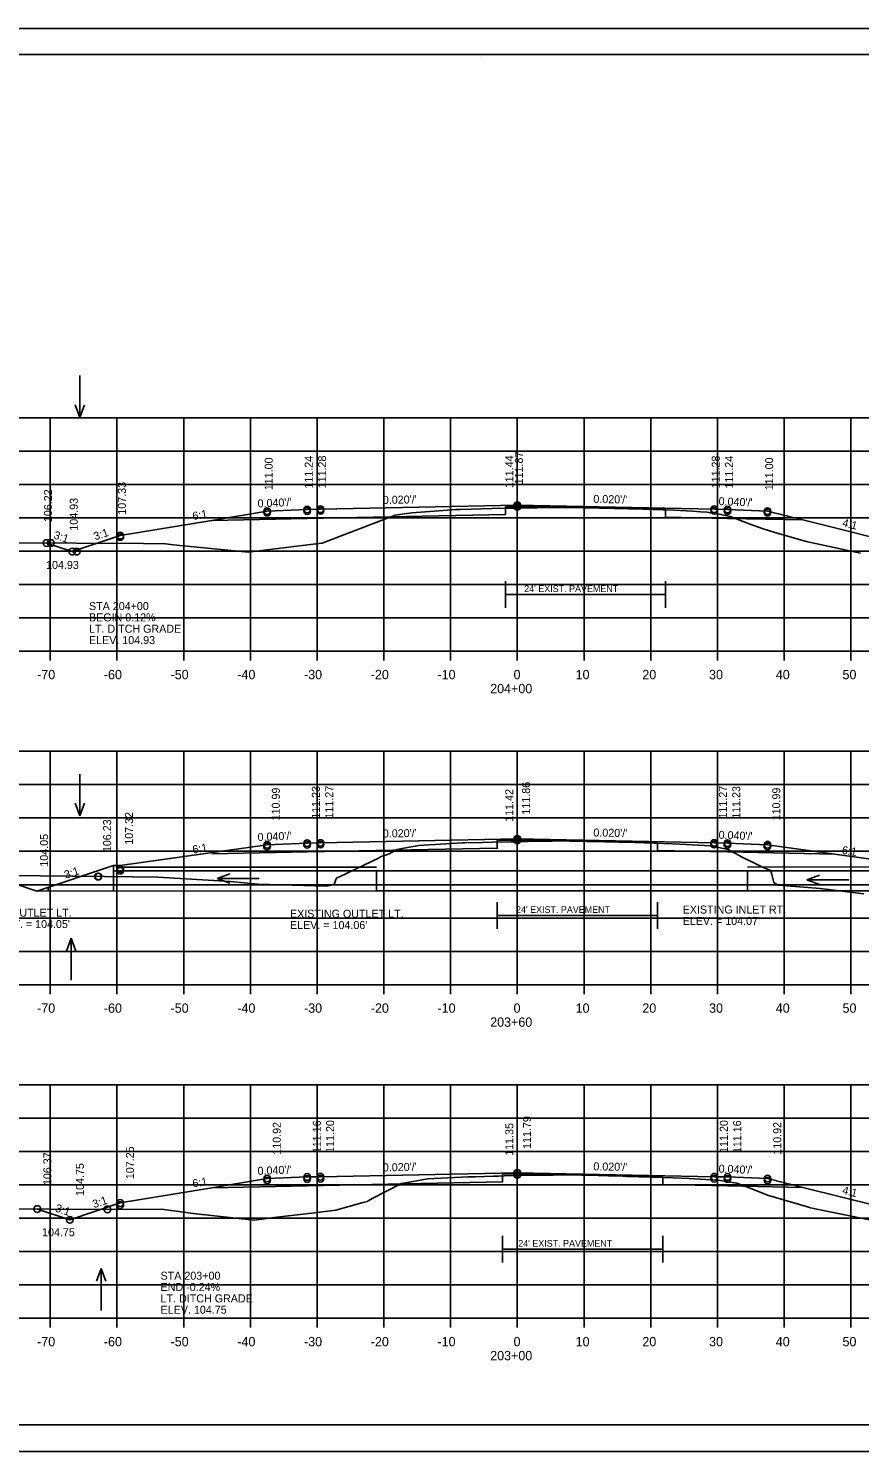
# Model space of a CAD drawing. Extents: x 1175611 to 1176402, y -433344 to -416213.
# Drawn here: x 1175707.7 to 1175832.3, y -425236.7 to -425023.4 of the extents above; entities that cross this region are included whole.
import ezdxf

# ---------------------------------------------------------------- set-up
doc = ezdxf.new("R2010")
doc.units = 0
for name, color, linetype in [('R_Alt Surface', 7, 'Continuous'), ('R_Axis', 7, 'Continuous'), ('R_Axis Annot', 7, 'Continuous'), ('R_Border', 7, 'Continuous'), ('R_Exist Surface', 7, 'Continuous'), ('R_Fin Surface', 7, 'Continuous'), ('R_Grid', 7, 'Continuous'), ('R_No Plot', 7, 'Continuous'), ('R_Water', 7, 'Continuous'), ('R_Water Annot', 7, 'Continuous'), ('R_Xsect Elev', 7, 'Continuous'), ('R_Xsect Slope', 7, 'Continuous')]:
    doc.layers.add(name, color=color, linetype=linetype)

msp = doc.modelspace()

# ---------------------------------------------------------------- linework, layer by layer
at = {"layer": 'R_Alt Surface'}
for p, q in [((1175779.2, -425108.23), (1175803.2, -425108.23)), ((1175777.97, -425156.32), (1175801.97, -425156.32)), ((1175778.77, -425206.36), (1175802.77, -425206.36))]:
    msp.add_line(p, q, dxfattribs=at)
for points in [[(1175735.2, -425097.09), (1175749.47, -425096.8), (1175779.2, -425096.21), (1175779.2, -425095.04), (1175780.97, -425095.01), (1175803.2, -425095.45), (1175803.2, -425096.62), (1175812.47, -425096.8), (1175823.75, -425097.03)], [(1175779.2, -425110.23), (1175779.2, -425106.23)], [(1175803.2, -425110.23), (1175803.2, -425106.23)], [(1175735.2, -425147.1), (1175749.47, -425146.81), (1175777.97, -425146.24), (1175777.97, -425145.08), (1175780.97, -425145.02), (1175801.97, -425145.44), (1175801.97, -425146.6), (1175812.47, -425146.81), (1175828.57, -425147.13)], [(1175777.97, -425158.32), (1175777.97, -425154.32)], [(1175801.97, -425158.32), (1175801.97, -425154.32)], [(1175735.2, -425197.15), (1175749.47, -425196.86), (1175778.77, -425196.28), (1175778.77, -425195.11), (1175780.97, -425195.06), (1175802.77, -425195.5), (1175802.77, -425196.67), (1175812.47, -425196.86), (1175823.75, -425197.09)], [(1175778.77, -425208.36), (1175778.77, -425204.36)], [(1175802.77, -425208.36), (1175802.77, -425204.36)]]:
    msp.add_lwpolyline(points, dxfattribs=at)
at = {"layer": 'R_Axis'}
for p, q in [((1175640.97, -425116.71), (1175920.97, -425116.71)), ((1175710.97, -425118.11), (1175710.97, -425116.71)), ((1175720.97, -425118.11), (1175720.97, -425116.71)), ((1175730.97, -425118.11), (1175730.97, -425116.71)), ((1175740.97, -425118.11), (1175740.97, -425116.71)), ((1175750.97, -425118.11), (1175750.97, -425116.71)), ((1175760.97, -425118.11), (1175760.97, -425116.71)), ((1175770.97, -425118.11), (1175770.97, -425116.71)), ((1175780.97, -425118.11), (1175780.97, -425116.71)), ((1175790.97, -425118.11), (1175790.97, -425116.71)), ((1175800.97, -425118.11), (1175800.97, -425116.71)), ((1175810.97, -425118.11), (1175810.97, -425116.71)), ((1175820.97, -425118.11), (1175820.97, -425116.71)), ((1175830.97, -425118.11), (1175830.97, -425116.71)), ((1175640.97, -425166.71), (1175920.97, -425166.71)), ((1175710.97, -425168.11), (1175710.97, -425166.71)), ((1175720.97, -425168.11), (1175720.97, -425166.71)), ((1175730.97, -425168.11), (1175730.97, -425166.71)), ((1175740.97, -425168.11), (1175740.97, -425166.71)), ((1175750.97, -425168.11), (1175750.97, -425166.71)), ((1175760.97, -425168.11), (1175760.97, -425166.71)), ((1175770.97, -425168.11), (1175770.97, -425166.71)), ((1175780.97, -425168.11), (1175780.97, -425166.71)), ((1175790.97, -425168.11), (1175790.97, -425166.71)), ((1175800.97, -425168.11), (1175800.97, -425166.71)), ((1175810.97, -425168.11), (1175810.97, -425166.71)), ((1175820.97, -425168.11), (1175820.97, -425166.71)), ((1175830.97, -425168.11), (1175830.97, -425166.71)), ((1175640.97, -425216.71), (1175920.97, -425216.71)), ((1175710.97, -425218.11), (1175710.97, -425216.71)), ((1175720.97, -425218.11), (1175720.97, -425216.71)), ((1175730.97, -425218.11), (1175730.97, -425216.71)), ((1175740.97, -425218.11), (1175740.97, -425216.71)), ((1175750.97, -425218.11), (1175750.97, -425216.71)), ((1175760.97, -425218.11), (1175760.97, -425216.71)), ((1175770.97, -425218.11), (1175770.97, -425216.71)), ((1175780.97, -425218.11), (1175780.97, -425216.71)), ((1175790.97, -425218.11), (1175790.97, -425216.71)), ((1175800.97, -425218.11), (1175800.97, -425216.71)), ((1175810.97, -425218.11), (1175810.97, -425216.71)), ((1175820.97, -425218.11), (1175820.97, -425216.71)), ((1175830.97, -425218.11), (1175830.97, -425216.71))]:
    msp.add_line(p, q, dxfattribs=at)
at = {"layer": 'R_Border'}
for p, q in [((1175622.97, -425027.25), (1175939.15, -425027.25)), ((1175775.49, -425027.51), (1175775.49, -425027.51)), ((1175775.49, -425027.51), (1175775.49, -425027.51)), ((1175939.15, -425232.71), (1175622.97, -425232.71))]:
    msp.add_line(p, q, dxfattribs=at)
at = {"layer": 'R_Exist Surface'}
for points in [[(1175704.71, -425100.45), (1175724.97, -425100.58), (1175728.25, -425100.6), (1175729.43, -425100.74), (1175740.63, -425101.87), (1175750.36, -425100.67), (1175751.75, -425100.51), (1175759.25, -425097.63), (1175762.01, -425096.56), (1175762.57, -425096.35), (1175762.62, -425096.34), (1175765.16, -425095.95), (1175769.87, -425095.61), (1175771.73, -425095.49), (1175771.99, -425095.48), (1175772.38, -425095.46), (1175774.06, -425095.42), (1175777.14, -425095.34), (1175779.38, -425095.29), (1175780.91, -425095.26), (1175782.87, -425095.22), (1175783.88, -425095.2), (1175785.18, -425095.17), (1175787.37, -425095.18), (1175789.96, -425095.19), (1175793.27, -425095.27), (1175799.82, -425095.44), (1175802.84, -425095.53), (1175804.42, -425095.58), (1175807.29, -425095.73), (1175808.4, -425095.8), (1175809.4, -425095.85), (1175810.28, -425096.01), (1175811.2, -425096.18), (1175812.87, -425096.5), (1175815.71, -425097.59), (1175817.8, -425098.35), (1175819.4, -425098.86), (1175824.24, -425100.27), (1175832.38, -425101.99)], [(1175688.35, -425150.22), (1175709.45, -425150.38), (1175719.13, -425150.49), (1175723.3, -425150.55), (1175727.12, -425150.57), (1175737.98, -425151.22), (1175742.09, -425151.64), (1175750.7, -425151.89), (1175751.91, -425151.9), (1175752.39, -425151.92), (1175753.51, -425151.68), (1175753.76, -425150.92), (1175753.88, -425150.71), (1175755.16, -425150.11), (1175755.65, -425149.87), (1175760.27, -425147.67), (1175760.39, -425147.61), (1175760.49, -425147.56), (1175761.68, -425147.16), (1175762.95, -425146.44), (1175763.97, -425146.25), (1175766.22, -425145.84), (1175770.24, -425145.61), (1175772.74, -425145.46), (1175773.11, -425145.45), (1175775.74, -425145.38), (1175777.26, -425145.34), (1175780.04, -425145.29), (1175781.12, -425145.27), (1175784.14, -425145.21), (1175786.21, -425145.17), (1175786.92, -425145.16), (1175791.37, -425145.22), (1175792.82, -425145.25), (1175796.19, -425145.34), (1175796.89, -425145.36), (1175798.64, -425145.41), (1175804.27, -425145.58), (1175805.34, -425145.63), (1175809.97, -425145.9), (1175812.58, -425146.44), (1175812.68, -425146.45), (1175812.75, -425146.5), (1175812.91, -425146.64), (1175814.76, -425147.66), (1175816.5, -425148.5), (1175817.64, -425149.02), (1175818.89, -425149.58), (1175819.07, -425149.98), (1175819.41, -425151.39), (1175820, -425151.78), (1175821.39, -425151.9), (1175826.35, -425152.26), (1175832.92, -425153.09)], [(1175693.77, -425200.26), (1175719.62, -425200.38), (1175727.65, -425200.37), (1175732.39, -425200.99), (1175741.52, -425201.98), (1175744.93, -425201.53), (1175750.17, -425200.93), (1175753.75, -425200.5), (1175757.66, -425199.41), (1175758.45, -425199.19), (1175759.24, -425198.77), (1175763.61, -425196.51), (1175764.79, -425196.3), (1175767.51, -425195.83), (1175773.63, -425195.53), (1175774.66, -425195.49), (1175777.38, -425195.41), (1175778.14, -425195.39), (1175779, -425195.38), (1175783.94, -425195.28), (1175784.94, -425195.26), (1175786.17, -425195.25), (1175786.33, -425195.24), (1175788.17, -425195.22), (1175789.15, -425195.23), (1175793.73, -425195.33), (1175794.64, -425195.36), (1175796.76, -425195.43), (1175797.39, -425195.44), (1175802.71, -425195.59), (1175804.31, -425195.64), (1175806.73, -425195.77), (1175809.19, -425195.9), (1175810.77, -425195.99), (1175811.42, -425196.08), (1175812.25, -425196.22), (1175813.89, -425196.48), (1175816.35, -425197.43), (1175818.46, -425198.26), (1175824.44, -425200.02), (1175824.89, -425200.17), (1175827.58, -425200.7), (1175835.73, -425202.33)]]:
    msp.add_lwpolyline(points, dxfattribs=at)
at = {"layer": 'R_Fin Surface'}
for points in [[(1175710.41, -425100.49), (1175714.27, -425101.78), (1175721.47, -425099.38), (1175735.2, -425097.09), (1175743.47, -425095.71), (1175749.47, -425095.47), (1175751.47, -425095.43), (1175780.97, -425094.84), (1175810.47, -425095.43), (1175812.47, -425095.47), (1175818.47, -425095.71), (1175823.75, -425097.03), (1175840.47, -425101.21), (1175842.69, -425101.95), (1175845.94, -425100.86)], [(1175701.97, -425150.33), (1175708.96, -425152.66), (1175720.46, -425148.82), (1175721.46, -425148.82), (1175743.47, -425145.72), (1175749.47, -425145.48), (1175751.47, -425145.44), (1175780.97, -425144.85), (1175810.47, -425145.44), (1175812.47, -425145.48), (1175818.47, -425145.72), (1175840.45, -425148.8), (1175841.45, -425148.8), (1175852.94, -425152.63), (1175860.6, -425150.08)], [(1175709.04, -425200.33), (1175713.91, -425201.96), (1175721.47, -425199.43), (1175735.2, -425197.15), (1175743.47, -425195.77), (1175749.47, -425195.53), (1175751.47, -425195.49), (1175780.97, -425194.9), (1175810.47, -425195.49), (1175812.47, -425195.53), (1175818.47, -425195.77), (1175823.75, -425197.09), (1175840.47, -425201.27), (1175844.19, -425202.51), (1175849.37, -425200.78)]]:
    msp.add_lwpolyline(points, dxfattribs=at)
at = {"layer": 'R_Grid'}
for p, q in [((1175640.97, -425081.71), (1175920.97, -425081.71)), ((1175710.97, -425116.71), (1175710.97, -425081.71)), ((1175720.97, -425116.71), (1175720.97, -425081.71)), ((1175730.97, -425116.71), (1175730.97, -425081.71)), ((1175740.97, -425116.71), (1175740.97, -425081.71)), ((1175750.97, -425116.71), (1175750.97, -425081.71)), ((1175760.97, -425116.71), (1175760.97, -425081.71)), ((1175770.97, -425116.71), (1175770.97, -425081.71)), ((1175780.97, -425116.71), (1175780.97, -425081.71)), ((1175790.97, -425116.71), (1175790.97, -425081.71)), ((1175800.97, -425116.71), (1175800.97, -425081.71)), ((1175810.97, -425116.71), (1175810.97, -425081.71)), ((1175820.97, -425116.71), (1175820.97, -425081.71)), ((1175830.97, -425116.71), (1175830.97, -425081.71)), ((1175640.97, -425086.71), (1175920.97, -425086.71)), ((1175640.97, -425091.71), (1175920.97, -425091.71)), ((1175640.97, -425096.71), (1175920.97, -425096.71)), ((1175640.97, -425101.71), (1175920.97, -425101.71)), ((1175640.97, -425106.71), (1175920.97, -425106.71)), ((1175640.97, -425111.71), (1175920.97, -425111.71)), ((1175640.97, -425116.71), (1175920.97, -425116.71)), ((1175640.97, -425131.71), (1175920.97, -425131.71)), ((1175710.97, -425166.71), (1175710.97, -425131.71)), ((1175720.97, -425166.71), (1175720.97, -425131.71)), ((1175730.97, -425166.71), (1175730.97, -425131.71)), ((1175740.97, -425166.71), (1175740.97, -425131.71)), ((1175750.97, -425166.71), (1175750.97, -425131.71)), ((1175760.97, -425166.71), (1175760.97, -425131.71)), ((1175770.97, -425166.71), (1175770.97, -425131.71)), ((1175780.97, -425166.71), (1175780.97, -425131.71)), ((1175790.97, -425166.71), (1175790.97, -425131.71)), ((1175800.97, -425166.71), (1175800.97, -425131.71)), ((1175810.97, -425166.71), (1175810.97, -425131.71)), ((1175820.97, -425166.71), (1175820.97, -425131.71)), ((1175830.97, -425166.71), (1175830.97, -425131.71)), ((1175640.97, -425136.71), (1175920.97, -425136.71)), ((1175640.97, -425141.71), (1175920.97, -425141.71)), ((1175640.97, -425146.71), (1175920.97, -425146.71)), ((1175759.85, -425152.65), (1175759.85, -425149.65)), ((1175815.48, -425152.64), (1175815.48, -425149.64)), ((1175640.97, -425151.71), (1175920.97, -425151.71)), ((1175640.97, -425156.71), (1175920.97, -425156.71)), ((1175640.97, -425161.71), (1175920.97, -425161.71)), ((1175640.97, -425166.71), (1175920.97, -425166.71)), ((1175640.97, -425181.71), (1175920.97, -425181.71)), ((1175710.97, -425216.71), (1175710.97, -425181.71)), ((1175720.97, -425216.71), (1175720.97, -425181.71)), ((1175730.97, -425216.71), (1175730.97, -425181.71)), ((1175740.97, -425216.71), (1175740.97, -425181.71)), ((1175750.97, -425216.71), (1175750.97, -425181.71)), ((1175760.97, -425216.71), (1175760.97, -425181.71)), ((1175770.97, -425216.71), (1175770.97, -425181.71)), ((1175780.97, -425216.71), (1175780.97, -425181.71)), ((1175790.97, -425216.71), (1175790.97, -425181.71)), ((1175800.97, -425216.71), (1175800.97, -425181.71)), ((1175810.97, -425216.71), (1175810.97, -425181.71)), ((1175820.97, -425216.71), (1175820.97, -425181.71)), ((1175830.97, -425216.71), (1175830.97, -425181.71)), ((1175640.97, -425186.71), (1175920.97, -425186.71)), ((1175640.97, -425191.71), (1175920.97, -425191.71)), ((1175640.97, -425196.71), (1175920.97, -425196.71)), ((1175640.97, -425201.71), (1175920.97, -425201.71)), ((1175640.97, -425206.71), (1175920.97, -425206.71)), ((1175640.97, -425211.71), (1175920.97, -425211.71)), ((1175640.97, -425216.71), (1175920.97, -425216.71))]:
    msp.add_line(p, q, dxfattribs=at)
at = {"layer": 'R_No Plot'}
for p, q in [((1175610.57, -425023.35), (1175943.91, -425023.35)), ((1175610.57, -425236.69), (1175943.91, -425236.69))]:
    msp.add_line(p, q, dxfattribs=at)
msp.add_lwpolyline([(1175610.57, -425023.35), (1175943.91, -425023.35), (1175943.91, -425236.69), (1175610.57, -425236.69)], close=True, dxfattribs=at)
for centre in [(1175780.97, -425094.84), (1175743.47, -425095.71), (1175743.47, -425095.94), (1175749.47, -425095.47), (1175749.47, -425095.7), (1175751.47, -425095.43), (1175751.47, -425095.66), (1175780.97, -425095.07), (1175810.47, -425095.43), (1175810.47, -425095.66), (1175812.47, -425095.47), (1175812.47, -425095.7), (1175818.47, -425095.71), (1175818.47, -425095.94), (1175710.41, -425100.49), (1175710.41, -425100.49), (1175711.07, -425100.49), (1175721.47, -425099.38), (1175721.47, -425099.6), (1175714.27, -425101.78), (1175714.94, -425101.78), (1175743.46, -425145.97), (1175743.47, -425145.72), (1175749.46, -425145.73), (1175749.47, -425145.48), (1175751.46, -425145.69), (1175751.47, -425145.44), (1175780.96, -425145.1), (1175780.97, -425144.85), (1175810.45, -425145.69), (1175810.47, -425145.44), (1175812.45, -425145.73), (1175812.47, -425145.48), (1175818.45, -425145.97), (1175818.47, -425145.72), (1175721.46, -425149.63), (1175721.47, -425149.39), (1175718.13, -425150.5), (1175718.2, -425150.48), (1175780.97, -425194.9), (1175743.47, -425195.77), (1175743.47, -425196.07), (1175749.47, -425195.53), (1175749.47, -425195.83), (1175751.47, -425195.49), (1175751.47, -425195.79), (1175780.97, -425195.2), (1175810.47, -425195.49), (1175810.47, -425195.79), (1175812.47, -425195.53), (1175812.47, -425195.83), (1175818.47, -425195.77), (1175818.47, -425196.07), (1175709.04, -425200.33), (1175709.04, -425200.33), (1175719.54, -425200.38), (1175719.54, -425200.38), (1175721.47, -425199.43), (1175721.47, -425199.74), (1175713.91, -425201.96)]:
    msp.add_circle(centre, 0.5, dxfattribs=at)
at = {"layer": 'R_Water'}
for p, q in [((1175720.46, -425148.82), (1175720.46, -425152.65)), ((1175720.46, -425149.65), (1175759.85, -425149.65)), ((1175721.46, -425149.07), (1175759.85, -425149.07)), ((1175759.85, -425149.65), (1175815.48, -425149.64)), ((1175815.48, -425149.06), (1175840.45, -425149.05)), ((1175815.48, -425149.64), (1175841.45, -425149.63)), ((1175708.96, -425152.66), (1175759.85, -425152.65)), ((1175710.65, -425152.09), (1175710.65, -425152.65)), ((1175759.85, -425152.65), (1175815.48, -425152.64)), ((1175815.48, -425152.64), (1175852.94, -425152.63))]:
    msp.add_line(p, q, dxfattribs=at)
msp.add_lwpolyline([(1175720.46, -425148.82), (1175721.46, -425148.82), (1175721.46, -425149.07)], dxfattribs=at)
at = {"layer": 'R_Water Annot'}
for p, q in [((1175715.39, -425075.4), (1175715.39, -425081.68)), ((1175715.39, -425081.68), (1175714.69, -425079.76)), ((1175715.39, -425081.68), (1175716.09, -425079.76)), ((1175715.39, -425135.12), (1175715.39, -425141.4)), ((1175715.39, -425141.4), (1175714.69, -425139.48)), ((1175715.39, -425141.4), (1175716.09, -425139.48)), ((1175735.99, -425150.77), (1175737.91, -425150.07)), ((1175742.27, -425150.77), (1175735.99, -425150.77)), ((1175735.99, -425150.77), (1175737.91, -425151.47)), ((1175824.35, -425150.99), (1175826.27, -425150.29)), ((1175830.63, -425150.99), (1175824.35, -425150.99)), ((1175824.35, -425150.99), (1175826.27, -425151.69)), ((1175714.1, -425159.75), (1175713.4, -425161.67)), ((1175714.1, -425166.03), (1175714.1, -425159.75)), ((1175714.1, -425159.75), (1175714.8, -425161.67)), ((1175718.62, -425209.24), (1175717.92, -425211.16)), ((1175718.62, -425215.53), (1175718.62, -425209.24)), ((1175718.62, -425209.24), (1175719.32, -425211.16))]:
    msp.add_line(p, q, dxfattribs=at)

# ---------------------------------------------------------------- texts
at = {"layer": 'R_Alt Surface'}
for p in [(1175782.01, -425107.84), (1175780.78, -425155.94), (1175781.11, -425205.98)]:
    msp.add_text("24' EXIST. PAVEMENT", height=1, dxfattribs=at).set_placement(p)
at = {"layer": 'R_Axis Annot'}
for s, p in [('-70', (1175709.01, -425120.91)), ('-60', (1175719.01, -425120.91)), ('-50', (1175729.01, -425120.91)), ('-40', (1175739.01, -425120.91)), ('-30', (1175749.01, -425120.91)), ('-20', (1175759.01, -425120.91)), ('-10', (1175769.01, -425120.91)), ('0', (1175780.41, -425120.91)), ('10', (1175789.71, -425120.91)), ('20', (1175799.71, -425120.91)), ('30', (1175809.71, -425120.91)), ('40', (1175819.71, -425120.91)), ('50', (1175829.71, -425120.91)), ('204+00', (1175776.91, -425123.01)), ('-70', (1175709.01, -425170.91)), ('-60', (1175719.01, -425170.91)), ('-50', (1175729.01, -425170.91)), ('-40', (1175739.01, -425170.91)), ('-30', (1175749.01, -425170.91)), ('-20', (1175759.01, -425170.91)), ('-10', (1175769.01, -425170.91)), ('0', (1175780.41, -425170.91)), ('10', (1175789.71, -425170.91)), ('20', (1175799.71, -425170.91)), ('30', (1175809.71, -425170.91)), ('40', (1175819.71, -425170.91)), ('50', (1175829.71, -425170.91)), ('203+60', (1175776.91, -425173.01)), ('-70', (1175709.01, -425220.91)), ('-60', (1175719.01, -425220.91)), ('-50', (1175729.01, -425220.91)), ('-40', (1175739.01, -425220.91)), ('-30', (1175749.01, -425220.91)), ('-20', (1175759.01, -425220.91)), ('-10', (1175769.01, -425220.91)), ('0', (1175780.41, -425220.91)), ('10', (1175789.71, -425220.91)), ('20', (1175799.71, -425220.91)), ('30', (1175809.71, -425220.91)), ('40', (1175819.71, -425220.91)), ('50', (1175829.71, -425220.91)), ('203+00', (1175776.91, -425223.01))]:
    msp.add_text(s, height=1.4, dxfattribs=at).set_placement(p)
at = {"layer": 'R_Water Annot'}
for s, p in [('STA 204+00', (1175716.78, -425110.54)), ('BEGIN 0.12%', (1175716.78, -425112.24)), ('LT. DITCH GRADE', (1175716.78, -425113.94)), ('ELEV. 104.93', (1175716.78, -425115.64)), ('FL. OUTLET LT.', (1175702.33, -425156.51)), ('EXISTING OUTLET LT.', (1175746.9, -425156.66)), ('EXISTING INLET RT.', (1175805.75, -425156.04)), ("ELEV. = 104.05'", (1175702.33, -425158.21)), ("ELEV. = 104.06'", (1175746.9, -425158.36)), ("ELEV. = 104.07'", (1175805.75, -425157.74)), ('STA 203+00', (1175727.51, -425210.93)), ('END -0.24%', (1175727.51, -425212.63)), ('LT. DITCH GRADE', (1175727.51, -425214.33)), ('ELEV. 104.75', (1175727.51, -425216.03))]:
    msp.add_text(s, height=1.2, dxfattribs=at).set_placement(p)
at = {"layer": 'R_Xsect Elev'}
for s, p in [('111.00', (1175744.31, -425092.57)), ('111.24', (1175750.31, -425092.33)), ('111.28', (1175752.31, -425092.29)), ('111.44', (1175780.37, -425092.27)), ('111.87', (1175781.81, -425091.7)), ('111.28', (1175811.31, -425092.29)), ('111.24', (1175813.31, -425092.33)), ('111.00', (1175819.31, -425092.57)), ('107.33', (1175722.31, -425096.24)), ('106.22', (1175711.24, -425097.35)), ('104.93', (1175715.1, -425098.64)), ('111.23', (1175751.38, -425141.83)), ('111.27', (1175753.38, -425141.79)), ('111.86', (1175782.88, -425141.2)), ('111.27', (1175812.38, -425141.79)), ('111.23', (1175814.38, -425141.83)), ('110.99', (1175745.38, -425142.07)), ('111.42', (1175780.37, -425142.28)), ('110.99', (1175820.38, -425142.07)), ('107.32', (1175723.38, -425145.73)), ('106.23', (1175720.1, -425146.83)), ('104.05', (1175710.65, -425149.01)), ('110.92', (1175745.52, -425192.19)), ('111.16', (1175751.52, -425191.95)), ('111.20', (1175753.52, -425191.91)), ('111.35', (1175780.37, -425192.35)), ('111.79', (1175783.02, -425191.32)), ('111.20', (1175812.52, -425191.91)), ('111.16', (1175814.52, -425191.95)), ('110.92', (1175820.52, -425192.19)), ('106.37', (1175711.15, -425196.74)), ('107.25', (1175723.52, -425195.86)), ('104.75', (1175716.02, -425198.36))]:
    msp.add_text(s, height=1.2, rotation=90, dxfattribs=at).set_placement(p)
for s, p in [('104.93', (1175710.35, -425104.38)), ('104.75', (1175709.75, -425204.42))]:
    msp.add_text(s, height=1.2, dxfattribs=at).set_placement(p)
at = {"layer": 'R_Xsect Slope'}
for s, rotation, p in [("0.040'/'", 2.2906, (1175742.07, -425095.16)), ("0.020'/'", 1.1458, (1175760.83, -425094.64)), ("0.020'/'", 358.8542, (1175792.36, -425094.47)), ("0.040'/'", 357.7094, (1175811.12, -425094.81)), ('6:1', 9.4623, (1175732.39, -425097.05)), ('3:1', 18.4349, (1175717.71, -425100.1)), ('4:1', 345.9638, (1175829.59, -425097.97)), ('3:1', 341.5651, (1175711.39, -425099.78)), ("0.020'/'", 1.1458, (1175760.83, -425144.65)), ("0.020'/'", 358.8542, (1175792.36, -425144.48)), ('6:1', 9.4623, (1175732.39, -425147.06)), ("0.040'/'", 2.2906, (1175742.07, -425145.17)), ("0.040'/'", 357.7094, (1175811.12, -425144.82)), ('6:1', 350.5377, (1175829.55, -425147.06)), ('3:1', 18.4349, (1175713.3, -425150.84)), ("0.040'/'", 2.2906, (1175742.07, -425195.22)), ("0.020'/'", 1.1458, (1175760.83, -425194.7)), ("0.020'/'", 358.8542, (1175792.36, -425194.53)), ("0.040'/'", 357.7094, (1175811.12, -425194.87)), ('6:1', 9.4623, (1175732.39, -425197.11)), ('3:1', 18.4349, (1175717.53, -425200.22)), ('4:1', 345.9638, (1175829.59, -425198.03)), ('3:1', 341.5651, (1175711.63, -425200.67))]:
    msp.add_text(s, height=1.2, rotation=rotation, dxfattribs=at).set_placement(p)

doc.saveas('drawing.dxf')
